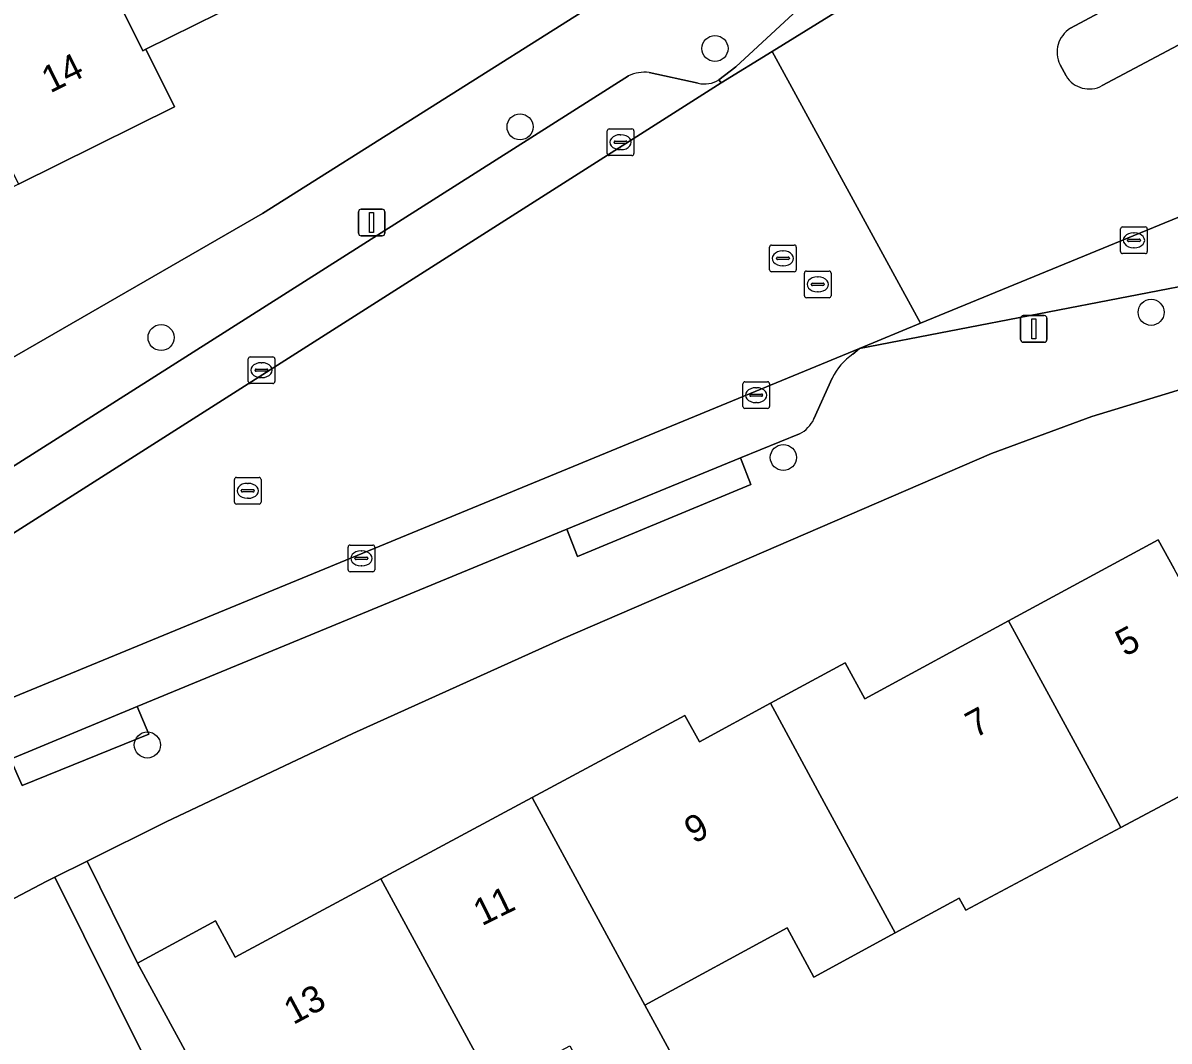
# Model space of a CAD drawing. Extents: x 157793 to 159380, y 380877 to 382313.
# Drawn here: x 158869.72 to 158912.76, y 381741.05 to 381779.27 of the extents above; entities that cross this region are included whole.
import ezdxf

# ---------------------------------------------------------------- set-up
doc = ezdxf.new("R2010")
doc.units = 0
for name, color, linetype in [('IMGEO_Boom', 7, 'Continuous'), ('IMGEO_Erf', 7, 'Continuous'), ('IMGEO_Fietspad_open', 7, 'Continuous'), ('IMGEO_Kolk', 7, 'Continuous'), ('IMGEO_Lichtmast', 7, 'Continuous'), ('IMGEO_Pand', 7, 'Continuous'), ('IMGEO_Pand_nummerreeks', 7, 'Continuous'), ('IMGEO_Parkeervlak_open', 7, 'Continuous'), ('IMGEO_Rijbaan_lokaal_open', 7, 'Continuous'), ('IMGEO_Rioolput', 7, 'Continuous'), ('IMGEO_Verkeerseiland_gesloten', 7, 'Continuous'), ('IMGEO_Voetpad_open', 7, 'Continuous')]:
    doc.layers.add(name, color=color, linetype=linetype)

msp = doc.modelspace()

# ---------------------------------------------------------------- linework, layer by layer
at = {"layer": 'IMGEO_Boom'}
for centre in [(158895.706, 381778.306), (158888.386, 381775.365), (158912.083, 381768.404), (158874.906, 381767.456), (158898.273, 381762.953), (158874.391, 381752.162)]:
    msp.add_circle(centre, 0.489, dxfattribs=at)
at = {"layer": 'IMGEO_Erf'}
for points in [[(158879.817, 381780.999), (158874.34, 381778.279), (158875.411, 381776.122), (158869.55, 381773.211), (158863.881, 381770.395), (158858.092, 381767.52), (158860.991, 381761.905), (158878.715, 381772.119), (158891.259, 381780.024)], [(158915.817, 381766.31), (158909.852, 381764.498), (158906.089, 381763.104), (158890.005, 381756.164), (158882.109, 381752.589), (158875.104, 381749.28), (158872.126, 381747.8), (158874.026, 381743.977), (158876.952, 381745.565), (158877.694, 381744.197), (158883.164, 381747.138), (158888.488, 381750), (158888.84, 381750.189), (158894.58, 381753.275), (158895.12, 381752.281), (158897.786, 381753.728), (158900.591, 381755.251), (158901.331, 381753.889), (158906.734, 381756.821), (158912.349, 381759.869), (158912.943, 381758.776)], [(158916.175, 381751.848), (158912.707, 381750), (158910.949, 381749.063), (158905.121, 381745.957), (158904.875, 381746.41), (158902.471, 381745.105), (158899.424, 381743.452), (158898.42, 381745.301), (158893.073, 381742.399), (158894.361, 381740.026)], [(158876.381, 381736.205), (158870.917, 381747.199), (158870.595, 381747.039), (158856.007, 381739.369)]]:
    msp.add_lwpolyline(points, dxfattribs=at)
at = {"layer": 'IMGEO_Fietspad_open'}
for points in [[(158910.221, 381790.318), (158896.495, 381777.617), (158895.852, 381777.134), (158895.936, 381777.014), (158897.853, 381778.2), (158907.059, 381783.894)], [(158913.089, 381771.959), (158903.421, 381767.993), (158901.134, 381767.05), (158921.334, 381770.947)]]:
    msp.add_lwpolyline(points, dxfattribs=at)
at = {"layer": 'IMGEO_Kolk'}
for p, q in [((158891.662, 381774.364), (158891.662, 381775.216)), ((158891.737, 381775.29), (158892.589, 381775.29)), ((158892.663, 381775.216), (158892.663, 381774.364)), ((158891.921, 381774.784), (158891.921, 381774.796)), ((158892.359, 381774.747), (158891.961, 381774.747)), ((158891.964, 381774.833), (158892.362, 381774.833)), ((158892.15, 381775.07), (158892.175, 381775.07)), ((158892.405, 381774.796), (158892.405, 381774.784)), ((158892.589, 381774.29), (158891.737, 381774.29)), ((158892.173, 381774.51), (158892.148, 381774.51)), ((158910.939, 381770.682), (158910.939, 381771.534)), ((158911.014, 381771.608), (158911.866, 381771.608)), ((158911.427, 381771.388), (158911.452, 381771.388)), ((158911.94, 381771.534), (158911.94, 381770.682)), ((158911.198, 381771.102), (158911.198, 381771.114)), ((158911.636, 381771.065), (158911.238, 381771.065)), ((158911.241, 381771.151), (158911.639, 381771.151)), ((158911.45, 381770.828), (158911.425, 381770.828)), ((158911.682, 381771.114), (158911.682, 381771.102)), ((158911.866, 381770.608), (158911.014, 381770.608)), ((158878.177, 381765.806), (158878.177, 381766.658)), ((158878.252, 381766.732), (158879.104, 381766.732)), ((158878.665, 381766.512), (158878.69, 381766.512)), ((158879.178, 381766.658), (158879.178, 381765.806)), ((158878.436, 381766.226), (158878.436, 381766.238)), ((158878.874, 381766.189), (158878.476, 381766.189)), ((158878.479, 381766.275), (158878.877, 381766.275)), ((158878.92, 381766.238), (158878.92, 381766.226)), ((158879.104, 381765.732), (158878.252, 381765.732)), ((158878.688, 381765.952), (158878.663, 381765.952)), ((158896.755, 381764.868), (158896.755, 381765.72)), ((158896.83, 381765.794), (158897.682, 381765.794)), ((158897.756, 381765.72), (158897.756, 381764.868)), ((158897.014, 381765.288), (158897.014, 381765.3)), ((158897.452, 381765.251), (158897.054, 381765.251)), ((158897.057, 381765.337), (158897.455, 381765.337)), ((158897.243, 381765.574), (158897.268, 381765.574)), ((158897.498, 381765.3), (158897.498, 381765.288)), ((158897.682, 381764.794), (158896.83, 381764.794)), ((158897.266, 381765.014), (158897.241, 381765.014)), ((158882.004, 381759.668), (158882.856, 381759.668)), ((158881.929, 381758.742), (158881.929, 381759.594)), ((158882.188, 381759.162), (158882.188, 381759.174)), ((158882.231, 381759.211), (158882.629, 381759.211)), ((158882.417, 381759.448), (158882.442, 381759.448)), ((158882.672, 381759.174), (158882.672, 381759.162)), ((158882.93, 381759.594), (158882.93, 381758.742)), ((158882.626, 381759.125), (158882.228, 381759.125)), ((158882.44, 381758.888), (158882.415, 381758.888)), ((158882.856, 381758.668), (158882.004, 381758.668))]:
    msp.add_line(p, q, dxfattribs=at)
for points in [[(158891.662, 381774.364), (158891.662, 381775.216)], [(158891.737, 381775.29), (158892.589, 381775.29)], [(158892.663, 381775.216), (158892.663, 381774.364)], [(158892.589, 381774.29), (158891.737, 381774.29)], [(158910.939, 381770.682), (158910.939, 381771.534)], [(158911.014, 381771.608), (158911.866, 381771.608)], [(158911.94, 381771.534), (158911.94, 381770.682)], [(158911.866, 381770.608), (158911.014, 381770.608)], [(158878.177, 381765.806), (158878.177, 381766.658)], [(158878.252, 381766.732), (158879.104, 381766.732)], [(158879.178, 381766.658), (158879.178, 381765.806)], [(158879.104, 381765.732), (158878.252, 381765.732)], [(158896.755, 381764.868), (158896.755, 381765.72)], [(158896.83, 381765.794), (158897.682, 381765.794)], [(158897.756, 381765.72), (158897.756, 381764.868)], [(158897.682, 381764.794), (158896.83, 381764.794)], [(158882.004, 381759.668), (158882.856, 381759.668)], [(158881.929, 381758.742), (158881.929, 381759.594)], [(158882.93, 381759.594), (158882.93, 381758.742)], [(158882.856, 381758.668), (158882.004, 381758.668)]]:
    msp.add_lwpolyline(points, dxfattribs=at)
for centre, radius, start, end in [((158891.739, 381775.214), 0.0765, 91.552, 178.448), ((158891.739, 381775.214), 0.0765, 91.552, 178.448), ((158892.587, 381775.214), 0.0765, 1.552, 88.448), ((158892.587, 381775.214), 0.0765, 1.552, 88.448), ((158891.961, 381774.793), 0.0403, 85.8775, 175.7526), ((158891.958, 381774.783), 0.0366, 178.938, 274.7102), ((158892.362, 381774.79), 0.043, 264.8664, 352.4533), ((158892.366, 381774.795), 0.0386, 1.7309, 96.639), ((158891.739, 381774.366), 0.0765, 181.552, 268.448), ((158891.739, 381774.366), 0.0765, 181.552, 268.448), ((158892.587, 381774.366), 0.0765, 271.552, 358.448), ((158892.587, 381774.366), 0.0765, 271.552, 358.448), ((158911.016, 381771.532), 0.0765, 91.552, 178.448), ((158911.016, 381771.532), 0.0765, 91.552, 178.448), ((158911.864, 381771.532), 0.0765, 1.552, 88.448), ((158911.864, 381771.532), 0.0765, 1.552, 88.448), ((158911.238, 381771.111), 0.0403, 85.8775, 175.7526), ((158911.235, 381771.101), 0.0366, 178.938, 274.7102), ((158911.639, 381771.108), 0.043, 264.8664, 352.4533), ((158911.643, 381771.113), 0.0386, 1.7309, 96.639), ((158911.016, 381770.684), 0.0765, 181.552, 268.448), ((158911.016, 381770.684), 0.0765, 181.552, 268.448), ((158911.864, 381770.684), 0.0765, 271.552, 358.448), ((158911.864, 381770.684), 0.0765, 271.552, 358.448), ((158878.254, 381766.656), 0.0765, 91.552, 178.448), ((158878.254, 381766.656), 0.0765, 91.552, 178.448), ((158879.102, 381766.656), 0.0765, 1.552, 88.448), ((158879.102, 381766.656), 0.0765, 1.552, 88.448), ((158878.476, 381766.235), 0.0403, 85.8775, 175.7526), ((158878.473, 381766.225), 0.0366, 178.938, 274.7102), ((158878.877, 381766.232), 0.043, 264.8664, 352.4533), ((158878.881, 381766.237), 0.0386, 1.7309, 96.639), ((158878.254, 381765.808), 0.0765, 181.552, 268.448), ((158878.254, 381765.808), 0.0765, 181.552, 268.448), ((158879.102, 381765.808), 0.0765, 271.552, 358.448), ((158879.102, 381765.808), 0.0765, 271.552, 358.448), ((158896.832, 381765.718), 0.0765, 91.552, 178.448), ((158896.832, 381765.718), 0.0765, 91.552, 178.448), ((158897.68, 381765.718), 0.0765, 1.552, 88.448), ((158897.68, 381765.718), 0.0765, 1.552, 88.448), ((158897.054, 381765.297), 0.0403, 85.8775, 175.7526), ((158897.051, 381765.287), 0.0366, 178.938, 274.7102), ((158897.455, 381765.294), 0.043, 264.8664, 352.4533), ((158897.459, 381765.299), 0.0386, 1.7309, 96.639), ((158896.832, 381764.87), 0.0765, 181.552, 268.448), ((158896.832, 381764.87), 0.0765, 181.552, 268.448), ((158897.68, 381764.87), 0.0765, 271.552, 358.448), ((158897.68, 381764.87), 0.0765, 271.552, 358.448), ((158882.006, 381759.592), 0.0765, 91.552, 178.448), ((158882.006, 381759.592), 0.0765, 91.552, 178.448), ((158882.854, 381759.592), 0.0765, 1.552, 88.448), ((158882.854, 381759.592), 0.0765, 1.552, 88.448), ((158882.228, 381759.171), 0.0403, 85.8775, 175.7526), ((158882.633, 381759.173), 0.0386, 1.7309, 96.639), ((158882.006, 381758.744), 0.0765, 181.552, 268.448), ((158882.006, 381758.744), 0.0765, 181.552, 268.448), ((158882.225, 381759.161), 0.0366, 178.938, 274.7102), ((158882.629, 381759.168), 0.043, 264.8664, 352.4533), ((158882.854, 381758.744), 0.0765, 271.552, 358.448), ((158882.854, 381758.744), 0.0765, 271.552, 358.448)]:
    msp.add_arc(centre, radius, start, end, dxfattribs=at)
for centre, major_axis, ratio, start_param, end_param in [((158892.149, 381774.79), (-0.387, 0.002), 0.722429, 4.712389, 7.853982), ((158892.174, 381774.79), (-0.39, 0.002), 0.717154, 1.570796, 4.712389), ((158911.426, 381771.108), (-0.387, 0.002), 0.722429, 4.712389, 7.853982), ((158911.451, 381771.108), (-0.39, 0.002), 0.717154, 1.570796, 4.712389), ((158878.664, 381766.232), (-0.387, 0.002), 0.722429, 4.712389, 7.853982), ((158878.689, 381766.232), (-0.39, 0.002), 0.717154, 1.570796, 4.712389), ((158897.242, 381765.294), (-0.387, 0.002), 0.722429, 4.712389, 7.853982), ((158897.267, 381765.294), (-0.39, 0.002), 0.717154, 1.570796, 4.712389), ((158882.416, 381759.168), (-0.387, 0.002), 0.722429, 4.712389, 7.853982), ((158882.441, 381759.168), (-0.39, 0.002), 0.717154, 1.570796, 4.712389)]:
    msp.add_ellipse(centre, major_axis=major_axis, ratio=ratio, start_param=start_param, end_param=end_param, dxfattribs=at)
at = {"layer": 'IMGEO_Lichtmast'}
for p, q in [((158882.319, 381771.375), (158882.319, 381772.175)), ((158882.319, 381772.175), (158882.319, 381771.375)), ((158882.419, 381772.275), (158883.209, 381772.275)), ((158883.209, 381772.275), (158882.419, 381772.275)), ((158883.309, 381772.175), (158883.309, 381771.375)), ((158883.309, 381771.375), (158883.309, 381772.175)), ((158883.209, 381771.275), (158882.419, 381771.275)), ((158882.419, 381771.275), (158883.209, 381771.275)), ((158907.283, 381768.28), (158908.073, 381768.28)), ((158908.073, 381768.28), (158907.283, 381768.28)), ((158907.183, 381767.38), (158907.183, 381768.18)), ((158907.183, 381768.18), (158907.183, 381767.38)), ((158908.173, 381768.18), (158908.173, 381767.38)), ((158908.173, 381767.38), (158908.173, 381768.18)), ((158908.073, 381767.28), (158907.283, 381767.28)), ((158907.283, 381767.28), (158908.073, 381767.28))]:
    msp.add_line(p, q, dxfattribs=at)
for points in [[(158882.739, 381772.15), (158882.889, 381772.15), (158882.889, 381771.4), (158882.739, 381771.4), (158882.739, 381772.15)], [(158907.603, 381768.155), (158907.753, 381768.155), (158907.753, 381767.405), (158907.603, 381767.405), (158907.603, 381768.155)]]:
    msp.add_lwpolyline(points, dxfattribs=at)
for centre, start, end in [((158882.419, 381772.175), 90, 180), ((158882.419, 381772.175), 90, 180), ((158883.209, 381772.175), 0, 90), ((158883.209, 381772.175), 360, 90), ((158882.419, 381771.375), 180, 270), ((158882.419, 381771.375), 180, 270), ((158883.209, 381771.375), 270, 0), ((158883.209, 381771.375), 270, 0), ((158907.283, 381768.18), 90, 180), ((158907.283, 381768.18), 90, 180), ((158908.073, 381768.18), 0, 90), ((158908.073, 381768.18), 360, 90), ((158907.283, 381767.38), 180, 270), ((158907.283, 381767.38), 180, 270), ((158908.073, 381767.38), 270, 0), ((158908.073, 381767.38), 270, 0)]:
    msp.add_arc(centre, 0.1, start, end, dxfattribs=at)
at = {"layer": 'IMGEO_Pand'}
for points in [[(158879.817, 381780.999), (158875.876, 381788.931), (158870.167, 381786.095), (158871.253, 381783.908), (158871.374, 381783.968), (158874.221, 381778.22), (158874.34, 381778.279)], [(158874.34, 381778.279), (158874.221, 381778.22), (158871.374, 381783.968), (158871.253, 381783.908), (158865.624, 381781.112), (158869.55, 381773.211), (158875.411, 381776.122)], [(158912.943, 381758.776), (158912.349, 381759.869), (158906.734, 381756.821), (158910.44, 381750), (158910.949, 381749.063), (158912.707, 381750), (158916.175, 381751.848), (158916.713, 381750.94), (158916.894, 381750.938), (158917.131, 381751.066)], [(158906.734, 381756.821), (158901.331, 381753.889), (158900.591, 381755.251), (158897.786, 381753.728), (158899.811, 381750), (158902.471, 381745.105), (158904.875, 381746.41), (158905.121, 381745.957), (158910.949, 381749.063), (158910.44, 381750)], [(158888.84, 381750.189), (158888.943, 381750), (158893.073, 381742.399), (158898.42, 381745.301), (158899.424, 381743.452), (158902.471, 381745.105), (158899.811, 381750), (158897.786, 381753.728), (158895.12, 381752.281), (158894.58, 381753.275)], [(158883.164, 381747.138), (158887.408, 381739.325), (158890.254, 381740.87), (158891.542, 381738.496), (158894.361, 381740.026), (158893.073, 381742.399), (158888.943, 381750), (158888.84, 381750.189), (158888.488, 381750)], [(158883.164, 381747.138), (158877.694, 381744.197), (158876.952, 381745.565), (158874.026, 381743.977), (158876.41, 381739.583), (158879.83, 381733.029), (158882.898, 381734.694), (158881.982, 381736.381), (158887.408, 381739.325)]]:
    msp.add_lwpolyline(points, close=True, dxfattribs=at)
at = {"layer": 'IMGEO_Parkeervlak_open'}
for points in [[(158892.46, 381777.278), (158864.588, 381759.595), (158848.747, 381751.013)], [(158895.078, 381777.004), (158893.236, 381777.403)], [(158847.176, 381747.78), (158865.775, 381757.842), (158895.936, 381777.014), (158895.852, 381777.134)], [(158901.134, 381767.05), (158868.379, 381753.555), (158849.581, 381743.369)], [(158900.887, 381766.828), (158901.134, 381767.05)], [(158899.422, 381764.4), (158900.105, 381765.935)], [(158896.659, 381762.94), (158898.88, 381763.845)], [(158890.137, 381760.262), (158896.659, 381762.94)], [(158874.015, 381753.612), (158890.137, 381760.262)], [(158869.252, 381751.635), (158874.015, 381753.612)]]:
    msp.add_lwpolyline(points, dxfattribs=at)
for centre, radius, start, end in [((158893.054, 381776.059), 1.356, 82.3033, 115.9981), ((158895.312, 381777.978), 1.002, 256.4718, 302.5969), ((158902.175, 381764.911), 2.309, 123.9002, 153.6826), ((158898.361, 381764.894), 1.171, 296.3325, 335.0254)]:
    msp.add_arc(centre, radius, start, end, dxfattribs=at)
at = {"layer": 'IMGEO_Rijbaan_lokaal_open'}
for points in [[(158909.055, 381779.067), (158914.459, 381781.97), (158914.57, 381782.029), (158911.886, 381786.939), (158907.059, 381783.894), (158897.853, 381778.2), (158903.421, 381767.993), (158913.089, 381771.959), (158918.692, 381774.342), (158915.744, 381779.836), (158910.248, 381776.916)], [(158908.889, 381777.275), (158908.662, 381777.698)]]:
    msp.add_lwpolyline(points, dxfattribs=at)
msp.add_lwpolyline([(158895.936, 381777.014), (158865.775, 381757.842), (158847.176, 381747.78), (158846.937, 381747.677), (158849.331, 381743.238), (158849.581, 381743.369), (158868.379, 381753.555), (158901.134, 381767.05), (158903.421, 381767.993), (158897.853, 381778.2)], close=True, dxfattribs=at)
for centre, radius, start, end in [((158909.604, 381778.168), 1.053, 121.4375, 206.528), ((158909.756, 381777.806), 1.017, 211.4795, 298.9255)]:
    msp.add_arc(centre, radius, start, end, dxfattribs=at)
at = {"layer": 'IMGEO_Rioolput'}
for p, q in [((158897.758, 381770.003), (158897.758, 381770.855)), ((158897.833, 381770.929), (158898.685, 381770.929)), ((158898.759, 381770.855), (158898.759, 381770.003)), ((158898.017, 381770.423), (158898.017, 381770.435)), ((158898.455, 381770.386), (158898.057, 381770.386)), ((158898.06, 381770.472), (158898.458, 381770.472)), ((158898.246, 381770.709), (158898.271, 381770.709)), ((158898.501, 381770.435), (158898.501, 381770.423)), ((158898.685, 381769.929), (158897.833, 381769.929)), ((158898.269, 381770.149), (158898.244, 381770.149)), ((158899.14, 381769.953), (158899.992, 381769.953)), ((158899.065, 381769.027), (158899.065, 381769.879)), ((158899.367, 381769.496), (158899.765, 381769.496)), ((158899.553, 381769.733), (158899.578, 381769.733)), ((158900.066, 381769.879), (158900.066, 381769.027)), ((158899.324, 381769.447), (158899.324, 381769.459)), ((158899.762, 381769.41), (158899.364, 381769.41)), ((158899.576, 381769.173), (158899.551, 381769.173)), ((158899.808, 381769.459), (158899.808, 381769.447)), ((158899.992, 381768.953), (158899.14, 381768.953)), ((158877.735, 381762.204), (158878.587, 381762.204)), ((158877.66, 381761.278), (158877.66, 381762.13)), ((158878.148, 381761.984), (158878.173, 381761.984)), ((158878.661, 381762.13), (158878.661, 381761.278)), ((158877.919, 381761.698), (158877.919, 381761.71)), ((158878.357, 381761.661), (158877.959, 381761.661)), ((158877.962, 381761.747), (158878.36, 381761.747)), ((158878.171, 381761.424), (158878.146, 381761.424)), ((158878.403, 381761.71), (158878.403, 381761.698)), ((158878.587, 381761.204), (158877.735, 381761.204))]:
    msp.add_line(p, q, dxfattribs=at)
for points in [[(158897.758, 381770.003), (158897.758, 381770.855)], [(158897.833, 381770.929), (158898.685, 381770.929)], [(158898.759, 381770.855), (158898.759, 381770.003)], [(158898.685, 381769.929), (158897.833, 381769.929)], [(158899.14, 381769.953), (158899.992, 381769.953)], [(158899.065, 381769.027), (158899.065, 381769.879)], [(158900.066, 381769.879), (158900.066, 381769.027)], [(158899.992, 381768.953), (158899.14, 381768.953)], [(158877.735, 381762.204), (158878.587, 381762.204)], [(158877.66, 381761.278), (158877.66, 381762.13)], [(158878.661, 381762.13), (158878.661, 381761.278)], [(158878.587, 381761.204), (158877.735, 381761.204)]]:
    msp.add_lwpolyline(points, dxfattribs=at)
for centre, radius, start, end in [((158897.835, 381770.853), 0.0765, 91.552, 178.448), ((158897.835, 381770.853), 0.0765, 91.552, 178.448), ((158898.683, 381770.853), 0.0765, 1.552, 88.448), ((158898.683, 381770.853), 0.0765, 1.552, 88.448), ((158898.057, 381770.432), 0.0403, 85.8775, 175.7526), ((158898.054, 381770.422), 0.0366, 178.938, 274.7102), ((158898.458, 381770.429), 0.043, 264.8664, 352.4533), ((158898.462, 381770.434), 0.0386, 1.7309, 96.639), ((158897.835, 381770.005), 0.0765, 181.552, 268.448), ((158897.835, 381770.005), 0.0765, 181.552, 268.448), ((158898.683, 381770.005), 0.0765, 271.552, 358.448), ((158898.683, 381770.005), 0.0765, 271.552, 358.448), ((158899.142, 381769.877), 0.0765, 91.552, 178.448), ((158899.142, 381769.877), 0.0765, 91.552, 178.448), ((158899.99, 381769.877), 0.0765, 1.552, 88.448), ((158899.99, 381769.877), 0.0765, 1.552, 88.448), ((158899.364, 381769.456), 0.0403, 85.8775, 175.7526), ((158899.769, 381769.458), 0.0386, 1.7309, 96.639), ((158899.361, 381769.446), 0.0366, 178.938, 274.7102), ((158899.765, 381769.453), 0.043, 264.8664, 352.4533), ((158899.142, 381769.029), 0.0765, 181.552, 268.448), ((158899.142, 381769.029), 0.0765, 181.552, 268.448), ((158899.99, 381769.029), 0.0765, 271.552, 358.448), ((158899.99, 381769.029), 0.0765, 271.552, 358.448), ((158877.737, 381762.128), 0.0765, 91.552, 178.448), ((158877.737, 381762.128), 0.0765, 91.552, 178.448), ((158878.585, 381762.128), 0.0765, 1.552, 88.448), ((158878.585, 381762.128), 0.0765, 1.552, 88.448), ((158877.959, 381761.707), 0.0403, 85.8775, 175.7526), ((158877.956, 381761.697), 0.0366, 178.938, 274.7102), ((158878.36, 381761.704), 0.043, 264.8664, 352.4533), ((158878.364, 381761.709), 0.0386, 1.7309, 96.639), ((158877.737, 381761.28), 0.0765, 181.552, 268.448), ((158877.737, 381761.28), 0.0765, 181.552, 268.448), ((158878.585, 381761.28), 0.0765, 271.552, 358.448), ((158878.585, 381761.28), 0.0765, 271.552, 358.448)]:
    msp.add_arc(centre, radius, start, end, dxfattribs=at)
for centre, major_axis, ratio, start_param, end_param in [((158898.245, 381770.429), (-0.387, 0.002), 0.722429, 4.712389, 7.853982), ((158898.27, 381770.429), (-0.39, 0.002), 0.717154, 1.570796, 4.712389), ((158899.552, 381769.453), (-0.387, 0.002), 0.722429, 4.712389, 7.853982), ((158899.577, 381769.453), (-0.39, 0.002), 0.717154, 1.570796, 4.712389), ((158878.147, 381761.704), (-0.387, 0.002), 0.722429, 4.712389, 7.853982), ((158878.172, 381761.704), (-0.39, 0.002), 0.717154, 1.570796, 4.712389)]:
    msp.add_ellipse(centre, major_axis=major_axis, ratio=ratio, start_param=start_param, end_param=end_param, dxfattribs=at)
at = {"layer": 'IMGEO_Verkeerseiland_gesloten'}
for points in [[(158910.248, 381776.916), (158915.744, 381779.836), (158915.74, 381780.021), (158914.727, 381781.892), (158914.459, 381781.97), (158909.055, 381779.067)], [(158908.662, 381777.698), (158908.889, 381777.275)]]:
    msp.add_lwpolyline(points, dxfattribs=at)
for centre, radius, start, end in [((158909.604, 381778.168), 1.053, 121.4375, 206.528), ((158909.756, 381777.806), 1.017, 211.4795, 298.9255)]:
    msp.add_arc(centre, radius, start, end, dxfattribs=at)
at = {"layer": 'IMGEO_Voetpad_open'}
for points in [[(158911.376, 381792.049), (158909.65, 381795.84), (158909.576, 381795.185), (158909.302, 381794.212), (158908.849, 381793.28), (158908.232, 381792.52), (158900.075, 381786.358), (158891.259, 381780.024), (158878.715, 381772.119), (158860.991, 381761.905), (158859.183, 381760.908), (158855.214, 381758.764), (158825.906, 381743.093), (158820.244, 381740.111), (158818.933, 381739.403), (158798.11, 381728.155), (158792.233, 381725.182)], [(158895.852, 381777.134), (158896.495, 381777.617), (158910.221, 381790.318)], [(158848.747, 381751.013), (158864.588, 381759.595), (158892.46, 381777.278)], [(158893.236, 381777.403), (158895.078, 381777.004)], [(158921.334, 381770.947), (158901.134, 381767.05), (158900.887, 381766.828)], [(158870.595, 381747.039), (158870.917, 381747.199), (158872.126, 381747.8), (158875.104, 381749.28), (158882.109, 381752.589), (158890.005, 381756.164), (158906.089, 381763.104), (158909.852, 381764.498), (158915.817, 381766.31), (158915.739, 381766.578), (158921.958, 381768.02)], [(158900.105, 381765.935), (158899.422, 381764.4)], [(158898.88, 381763.845), (158896.659, 381762.94), (158897.048, 381761.943), (158890.546, 381759.24), (158890.137, 381760.262), (158874.015, 381753.612), (158874.444, 381752.574), (158869.689, 381750.64), (158869.252, 381751.635), (158853.39, 381743.071)], [(158876.41, 381739.583), (158874.026, 381743.977), (158872.126, 381747.8), (158870.917, 381747.199), (158876.381, 381736.205)], [(158843.975, 381734.223), (158844.454, 381733.312), (158847.586, 381734.987), (158856.007, 381739.369), (158870.595, 381747.039)]]:
    msp.add_lwpolyline(points, dxfattribs=at)
for points in [[(158890.546, 381759.24), (158897.048, 381761.943), (158896.659, 381762.94), (158890.137, 381760.262)], [(158874.015, 381753.612), (158869.252, 381751.635), (158869.689, 381750.64), (158874.444, 381752.574)]]:
    msp.add_lwpolyline(points, close=True, dxfattribs=at)
for centre, radius, start, end in [((158893.054, 381776.059), 1.356, 82.3033, 115.9981), ((158895.312, 381777.978), 1.002, 256.4718, 302.5969), ((158902.175, 381764.911), 2.309, 123.9002, 153.6826), ((158898.361, 381764.894), 1.171, 296.3325, 335.0254)]:
    msp.add_arc(centre, radius, start, end, dxfattribs=at)

# ---------------------------------------------------------------- texts
at = {"layer": 'IMGEO_Pand_nummerreeks'}
for s, rotation, p in [('14', 26.4127, (158870.744, 381776.619)), ('5', 28.4875, (158911.1, 381755.459)), ('7', 28.4891, (158905.469, 381752.403)), ('9', 28.4944, (158894.912, 381748.436)), ('11', 26.3465, (158886.953, 381745.354)), ('13', 28.2644, (158879.869, 381741.642))]:
    msp.add_text(s, height=1, rotation=rotation, dxfattribs=at).set_placement(p)

doc.saveas('drawing.dxf')
